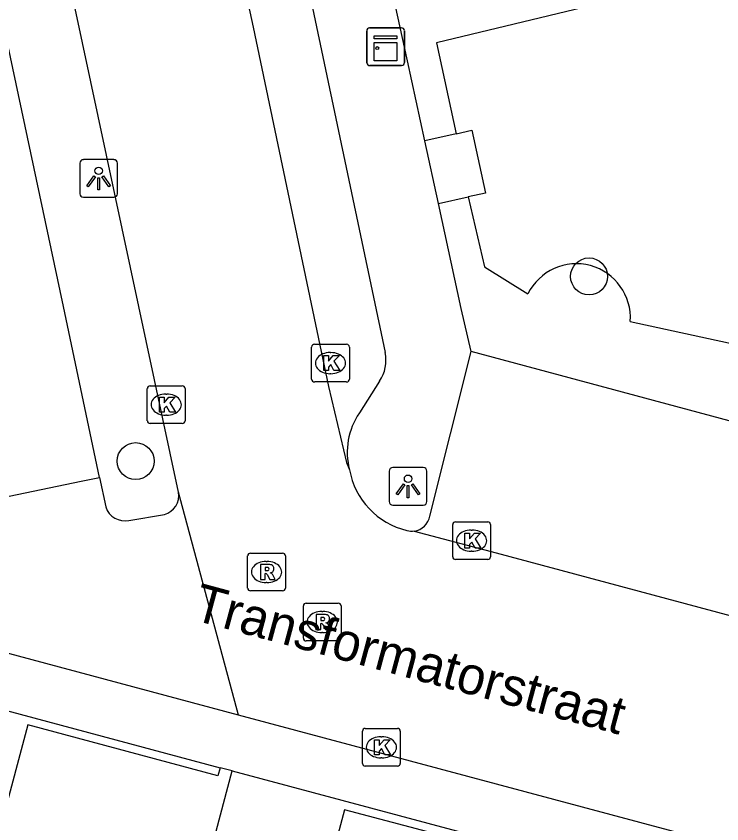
# Model space of a CAD drawing. Extents: x 162990 to 165007, y 383433 to 384336.
# Drawn here: x 163585.79 to 163604.49, y 383946.33 to 383967.74 of the extents above; entities that cross this region are included whole.
import ezdxf

# ---------------------------------------------------------------- set-up
doc = ezdxf.new("R2010")
doc.units = 0
for name, color, linetype in [('IMGEO_Boom', 7, 'Continuous'), ('IMGEO_Groenvoorziening', 7, 'Continuous'), ('IMGEO_Kast', 7, 'Continuous'), ('IMGEO_Kolk', 7, 'Continuous'), ('IMGEO_Lichtpunt', 7, 'Continuous'), ('IMGEO_Openbare_ruimte_label', 7, 'Continuous'), ('IMGEO_Pand', 7, 'Continuous'), ('IMGEO_Parkeervlak_open', 7, 'Continuous'), ('IMGEO_Rijbaan_lokaal_open', 7, 'Continuous'), ('IMGEO_Rioolput', 7, 'Continuous'), ('IMGEO_Voetpad_open', 7, 'Continuous')]:
    doc.layers.add(name, color=color, linetype=linetype)

msp = doc.modelspace()

# ---------------------------------------------------------------- linework, layer by layer
at = {"layer": 'IMGEO_Boom'}
for centre in [(163600.967, 383960.844), (163588.957, 383955.948)]:
    msp.add_circle(centre, 0.489, dxfattribs=at)
at = {"layer": 'IMGEO_Groenvoorziening'}
for points in [[(163636.067, 383950.448), (163639.916, 383949.332), (163641.287, 383950.771), (163634.327, 383958.335), (163621.397, 383972.93), (163596.93, 383967.033), (163597.446, 383964.625)], [(163597.446, 383964.625), (163597.864, 383964.718), (163598.223, 383963.048), (163597.764, 383962.949)], [(163597.446, 383964.625), (163596.618, 383964.44)], [(163596.978, 383962.778), (163597.764, 383962.949)], [(163597.764, 383962.949), (163598.199, 383961.094), (163599.35, 383960.383)], [(163602.059, 383959.651), (163604.861, 383959.041)]]:
    msp.add_lwpolyline(points, dxfattribs=at)
msp.add_arc((163600.632, 383959.749), 1.43, 356.062, 153.6963, dxfattribs=at)
at = {"layer": 'IMGEO_Kast'}
for p, q in [((163595.153, 383967.432), (163595.994, 383967.432)), ((163595.994, 383967.432), (163595.153, 383967.432)), ((163595.078, 383966.507), (163595.078, 383967.348)), ((163595.078, 383967.348), (163595.078, 383966.507)), ((163596.078, 383967.357), (163596.078, 383966.516)), ((163596.078, 383966.516), (163596.078, 383967.357)), ((163596.003, 383966.432), (163595.162, 383966.432)), ((163595.162, 383966.432), (163596.003, 383966.432))]:
    msp.add_line(p, q, dxfattribs=at)
for points in [[(163595.273, 383967.222), (163595.873, 383967.222), (163595.873, 383967.137), (163595.273, 383967.137), (163595.273, 383967.222)], [(163595.273, 383967.047), (163595.873, 383967.047), (163595.873, 383966.558), (163595.273, 383966.558), (163595.273, 383967.047)]]:
    msp.add_lwpolyline(points, dxfattribs=at)
msp.add_circle((163595.357, 383966.896), 0.0377, dxfattribs=at)
for centre, start, end in [((163595.156, 383967.354), 92.4484, 184.2845), ((163595.156, 383967.354), 92.4484, 184.2845), ((163596, 383967.354), 2.4484, 94.2845), ((163596, 383967.354), 2.4484, 94.2845), ((163595.156, 383966.51), 182.4484, 274.2845), ((163595.156, 383966.51), 182.4484, 274.2845), ((163596, 383966.51), 272.4484, 4.2845), ((163596, 383966.51), 272.4484, 4.2845)]:
    msp.add_arc(centre, 0.0779, start, end, dxfattribs=at)
at = {"layer": 'IMGEO_Kolk'}
for p, q in [((163593.618, 383958.119), (163593.618, 383958.971)), ((163593.693, 383959.045), (163594.545, 383959.045)), ((163594.619, 383958.971), (163594.619, 383958.119)), ((163594.106, 383958.825), (163594.131, 383958.825)), ((163594.129, 383958.265), (163594.104, 383958.265)), ((163594.545, 383958.045), (163593.693, 383958.045)), ((163589.266, 383957.018), (163589.266, 383957.87)), ((163589.341, 383957.944), (163590.193, 383957.944)), ((163590.267, 383957.87), (163590.267, 383957.018)), ((163589.754, 383957.724), (163589.779, 383957.724)), ((163589.777, 383957.164), (163589.752, 383957.164)), ((163590.193, 383956.944), (163589.341, 383956.944)), ((163597.356, 383953.413), (163597.356, 383954.265)), ((163597.431, 383954.339), (163598.283, 383954.339)), ((163598.357, 383954.265), (163598.357, 383953.413)), ((163597.844, 383954.119), (163597.869, 383954.119)), ((163597.867, 383953.559), (163597.842, 383953.559)), ((163598.283, 383953.339), (163597.431, 383953.339)), ((163594.965, 383947.936), (163594.965, 383948.788)), ((163595.04, 383948.862), (163595.892, 383948.862)), ((163595.966, 383948.788), (163595.966, 383947.936)), ((163595.453, 383948.642), (163595.478, 383948.642)), ((163595.476, 383948.082), (163595.451, 383948.082)), ((163595.892, 383947.862), (163595.04, 383947.862))]:
    msp.add_line(p, q, dxfattribs=at)
for points in [[(163593.618, 383958.119), (163593.618, 383958.971)], [(163593.693, 383959.045), (163594.545, 383959.045)], [(163594.619, 383958.971), (163594.619, 383958.119)], [(163593.939, 383958.745), (163594.062, 383958.745), (163594.062, 383958.594), (163594.192, 383958.745), (163594.356, 383958.745), (163594.21, 383958.594), (163594.363, 383958.345), (163594.211, 383958.345), (163594.126, 383958.509), (163594.062, 383958.442), (163594.062, 383958.345), (163593.939, 383958.345), (163593.939, 383958.745)], [(163594.545, 383958.045), (163593.693, 383958.045)], [(163589.266, 383957.018), (163589.266, 383957.87)], [(163589.341, 383957.944), (163590.193, 383957.944)], [(163590.267, 383957.87), (163590.267, 383957.018)], [(163589.587, 383957.644), (163589.71, 383957.644), (163589.71, 383957.493), (163589.84, 383957.644), (163590.004, 383957.644), (163589.858, 383957.493), (163590.011, 383957.244), (163589.859, 383957.244), (163589.774, 383957.408), (163589.71, 383957.341), (163589.71, 383957.244), (163589.587, 383957.244), (163589.587, 383957.644)], [(163590.193, 383956.944), (163589.341, 383956.944)], [(163597.356, 383953.413), (163597.356, 383954.265)], [(163597.431, 383954.339), (163598.283, 383954.339)], [(163598.357, 383954.265), (163598.357, 383953.413)], [(163597.677, 383954.039), (163597.8, 383954.039), (163597.8, 383953.888), (163597.93, 383954.039), (163598.094, 383954.039), (163597.948, 383953.888), (163598.101, 383953.639), (163597.949, 383953.639), (163597.864, 383953.803), (163597.8, 383953.736), (163597.8, 383953.639), (163597.677, 383953.639), (163597.677, 383954.039)], [(163598.283, 383953.339), (163597.431, 383953.339)], [(163594.965, 383947.936), (163594.965, 383948.788)], [(163595.04, 383948.862), (163595.892, 383948.862)], [(163595.966, 383948.788), (163595.966, 383947.936)], [(163595.286, 383948.562), (163595.409, 383948.562), (163595.409, 383948.411), (163595.539, 383948.562), (163595.703, 383948.562), (163595.557, 383948.411), (163595.71, 383948.162), (163595.558, 383948.162), (163595.473, 383948.326), (163595.409, 383948.259), (163595.409, 383948.162), (163595.286, 383948.162), (163595.286, 383948.562)], [(163595.892, 383947.862), (163595.04, 383947.862)]]:
    msp.add_lwpolyline(points, dxfattribs=at)
for centre, start, end in [((163593.695, 383958.969), 91.552, 178.448), ((163593.695, 383958.969), 91.552, 178.448), ((163594.543, 383958.969), 1.552, 88.448), ((163594.543, 383958.969), 1.552, 88.448), ((163593.695, 383958.121), 181.552, 268.448), ((163593.695, 383958.121), 181.552, 268.448), ((163594.543, 383958.121), 271.552, 358.448), ((163594.543, 383958.121), 271.552, 358.448), ((163589.343, 383957.868), 91.552, 178.448), ((163589.343, 383957.868), 91.552, 178.448), ((163590.191, 383957.868), 1.552, 88.448), ((163590.191, 383957.868), 1.552, 88.448), ((163589.343, 383957.02), 181.552, 268.448), ((163589.343, 383957.02), 181.552, 268.448), ((163590.191, 383957.02), 271.552, 358.448), ((163590.191, 383957.02), 271.552, 358.448), ((163597.433, 383954.263), 91.552, 178.448), ((163597.433, 383954.263), 91.552, 178.448), ((163598.281, 383954.263), 1.552, 88.448), ((163598.281, 383954.263), 1.552, 88.448), ((163597.433, 383953.415), 181.552, 268.448), ((163597.433, 383953.415), 181.552, 268.448), ((163598.281, 383953.415), 271.552, 358.448), ((163598.281, 383953.415), 271.552, 358.448), ((163595.042, 383948.786), 91.552, 178.448), ((163595.042, 383948.786), 91.552, 178.448), ((163595.89, 383948.786), 1.552, 88.448), ((163595.89, 383948.786), 1.552, 88.448), ((163595.042, 383947.938), 181.552, 268.448), ((163595.042, 383947.938), 181.552, 268.448), ((163595.89, 383947.938), 271.552, 358.448), ((163595.89, 383947.938), 271.552, 358.448)]:
    msp.add_arc(centre, 0.0765, start, end, dxfattribs=at)
for centre, major_axis, ratio, start_param, end_param in [((163594.105, 383958.545), (-0.387, 0.002), 0.722429, 4.712389, 7.853982), ((163594.13, 383958.545), (-0.39, 0.002), 0.717154, 1.570796, 4.712389), ((163589.753, 383957.444), (-0.387, 0.002), 0.722429, 4.712389, 7.853982), ((163589.778, 383957.444), (-0.39, 0.002), 0.717154, 1.570796, 4.712389), ((163597.843, 383953.839), (-0.387, 0.002), 0.722429, 4.712389, 7.853982), ((163597.868, 383953.839), (-0.39, 0.002), 0.717154, 1.570796, 4.712389), ((163595.452, 383948.362), (-0.387, 0.002), 0.722429, 4.712389, 7.853982), ((163595.477, 383948.362), (-0.39, 0.002), 0.717154, 1.570796, 4.712389)]:
    msp.add_ellipse(centre, major_axis=major_axis, ratio=ratio, start_param=start_param, end_param=end_param, dxfattribs=at)
at = {"layer": 'IMGEO_Lichtpunt'}
for p, q in [((163587.478, 383963.843), (163587.478, 383963.036)), ((163587.478, 383963.843), (163587.478, 383963.036)), ((163588.38, 383963.938), (163587.572, 383963.938)), ((163588.38, 383963.938), (163587.572, 383963.938)), ((163588.474, 383963.036), (163588.474, 383963.843)), ((163588.474, 383963.036), (163588.474, 383963.843)), ((163587.572, 383962.942), (163588.38, 383962.942)), ((163587.572, 383962.942), (163588.38, 383962.942)), ((163595.675, 383955.682), (163595.675, 383954.875)), ((163595.675, 383955.682), (163595.675, 383954.875)), ((163596.577, 383955.777), (163595.769, 383955.777)), ((163596.577, 383955.777), (163595.769, 383955.777)), ((163596.671, 383954.875), (163596.671, 383955.682)), ((163596.671, 383954.875), (163596.671, 383955.682)), ((163595.769, 383954.781), (163596.577, 383954.781)), ((163595.769, 383954.781), (163596.577, 383954.781))]:
    msp.add_line(p, q, dxfattribs=at)
for points in [[(163587.852, 383963.507), (163587.891, 383963.479), (163587.703, 383963.217), (163587.665, 383963.244), (163587.852, 383963.507)], [(163587.954, 383963.459), (163588.001, 383963.459), (163588.001, 383963.137), (163587.954, 383963.137), (163587.954, 383963.459)], [(163588.064, 383963.479), (163588.102, 383963.506), (163588.289, 383963.244), (163588.25, 383963.216), (163588.064, 383963.479)], [(163596.049, 383955.346), (163596.088, 383955.318), (163595.9, 383955.056), (163595.862, 383955.083), (163596.049, 383955.346)], [(163596.151, 383955.298), (163596.198, 383955.298), (163596.198, 383954.976), (163596.151, 383954.976), (163596.151, 383955.298)], [(163596.261, 383955.318), (163596.299, 383955.345), (163596.486, 383955.083), (163596.447, 383955.055), (163596.261, 383955.318)]]:
    msp.add_lwpolyline(points, dxfattribs=at)
for centre in [(163587.977, 383963.641), (163596.174, 383955.48)]:
    msp.add_circle(centre, 0.0994, dxfattribs=at)
for centre, start, end in [((163587.572, 383963.843), 90, 180), ((163587.572, 383963.843), 90, 180), ((163588.38, 383963.843), 0, 90), ((163588.38, 383963.843), 0, 90), ((163587.572, 383963.036), 180, 270), ((163587.572, 383963.036), 180, 270), ((163588.38, 383963.036), 270, 0), ((163588.38, 383963.036), 270, 360), ((163595.769, 383955.682), 90, 180), ((163595.769, 383955.682), 90, 180), ((163596.577, 383955.682), 0, 90), ((163596.577, 383955.682), 0, 90), ((163595.769, 383954.875), 180, 270), ((163595.769, 383954.875), 180, 270), ((163596.577, 383954.875), 270, 0), ((163596.577, 383954.875), 270, 360)]:
    msp.add_arc(centre, 0.0946, start, end, dxfattribs=at)
at = {"layer": 'IMGEO_Pand'}
for points in [[(163591.199, 383947.82), (163591.133, 383947.607), (163586.099, 383948.953), (163585.419, 383946.401)], [(163593.811, 383944.153), (163593.661, 383944.193), (163590.784, 383944.972), (163591.513, 383947.737)], [(163591.513, 383947.737), (163591.199, 383947.82)], [(163599.6, 383945.572), (163599.543, 383945.366), (163594.491, 383946.704), (163593.811, 383944.153)]]:
    msp.add_lwpolyline(points, dxfattribs=at)
at = {"layer": 'IMGEO_Parkeervlak_open'}
msp.add_lwpolyline([(163643.317, 383946.719), (163635.514, 383948.776), (163614.246, 383954.444), (163597.843, 383958.853)], dxfattribs=at)
at = {"layer": 'IMGEO_Rijbaan_lokaal_open'}
for points in [[(163586.603, 383993.258), (163586.661, 383992.819), (163586.73, 383992.527), (163590.906, 383972.826), (163592.074, 383967.448), (163594.067, 383957.923), (163594.543, 383955.908), (163594.623, 383955.718)], [(163590.09, 383955.124), (163587.549, 383967.036), (163583.125, 383987.664), (163582.284, 383991.686)], [(163580.196, 383967.118), (163582.886, 383954.452), (163587.514, 383955.414), (163587.999, 383955.515)], [(163587.999, 383955.515), (163588.163, 383954.733)], [(163591.682, 383949.215), (163590.09, 383955.124)], [(163588.78, 383954.375), (163589.718, 383954.536)], [(163591.682, 383949.215), (163577.576, 383952.996), (163572.767, 383954.309)], [(163596.338, 383954.095), (163598.503, 383953.515), (163613.036, 383949.618), (163631.635, 383944.624), (163644.707, 383941.132), (163645.699, 383940.867)], [(163650.042, 383933.629), (163616.922, 383942.467), (163602.315, 383946.365), (163591.682, 383949.215)]]:
    msp.add_lwpolyline(points, dxfattribs=at)
for centre, radius, start, end in [((163596.609, 383956.073), 2.018, 190.1335, 256.6059), ((163589.591, 383955.028), 0.508, 284.4524, 10.9084), ((163588.674, 383954.902), 0.538, 198.3582, 281.3949), ((163596.275, 383954.554), 0.463, 253.3753, 277.872)]:
    msp.add_arc(centre, radius, start, end, dxfattribs=at)
at = {"layer": 'IMGEO_Rioolput'}
for p, q in [((163591.999, 383953.508), (163592.851, 383953.508)), ((163591.924, 383952.582), (163591.924, 383953.434)), ((163592.412, 383953.288), (163592.437, 383953.288)), ((163592.925, 383953.434), (163592.925, 383952.582)), ((163592.435, 383952.728), (163592.41, 383952.728)), ((163592.851, 383952.508), (163591.999, 383952.508)), ((163593.399, 383951.256), (163593.399, 383952.108)), ((163593.474, 383952.182), (163594.326, 383952.182)), ((163594.4, 383952.108), (163594.4, 383951.256)), ((163593.887, 383951.962), (163593.912, 383951.962)), ((163593.91, 383951.402), (163593.885, 383951.402)), ((163594.326, 383951.182), (163593.474, 383951.182))]:
    msp.add_line(p, q, dxfattribs=at)
for points in [[(163591.999, 383953.508), (163592.851, 383953.508)], [(163591.924, 383952.582), (163591.924, 383953.434)], [(163592.925, 383953.434), (163592.925, 383952.582)], [(163592.513, 383953.206), (163592.261, 383953.208), (163592.261, 383952.808)], [(163592.439, 383953.127), (163592.385, 383953.127), (163592.385, 383953.046)], [(163592.261, 383952.808), (163592.385, 383952.808), (163592.385, 383952.97), (163592.396, 383952.97)], [(163592.385, 383953.046), (163592.437, 383953.046)], [(163592.443, 383952.941), (163592.514, 383952.808), (163592.654, 383952.808), (163592.589, 383952.934)], [(163592.851, 383952.508), (163591.999, 383952.508)], [(163593.399, 383951.256), (163593.399, 383952.108)], [(163593.474, 383952.182), (163594.326, 383952.182)], [(163594.4, 383952.108), (163594.4, 383951.256)], [(163593.988, 383951.88), (163593.736, 383951.882), (163593.736, 383951.482)], [(163593.914, 383951.801), (163593.86, 383951.801), (163593.86, 383951.72)], [(163593.736, 383951.482), (163593.86, 383951.482), (163593.86, 383951.644), (163593.871, 383951.644)], [(163593.86, 383951.72), (163593.912, 383951.72)], [(163593.918, 383951.615), (163593.989, 383951.482), (163594.129, 383951.482), (163594.064, 383951.608)], [(163594.326, 383951.182), (163593.474, 383951.182)]]:
    msp.add_lwpolyline(points, dxfattribs=at)
for centre, radius, start, end in [((163592.001, 383953.432), 0.0765, 91.552, 178.448), ((163592.001, 383953.432), 0.0765, 91.552, 178.448), ((163592.849, 383953.432), 0.0765, 1.552, 88.448), ((163592.849, 383953.432), 0.0765, 1.552, 88.448), ((163592.445, 383953.031), 0.0964, 77.0061, 93.1865), ((163592.459, 383953.088), 0.0378, 276.6634, 79.6772), ((163592.512, 383953.096), 0.109, 350.3612, 89.416), ((163592.51, 383953.096), 0.112, 277.5842, 350.9817), ((163592.395, 383952.917), 0.0533, 26.0293, 88.6989), ((163592.421, 383953.235), 0.19, 274.7715, 282.9687), ((163592.494, 383952.881), 0.108, 29.5134, 73.7905), ((163592.001, 383952.584), 0.0765, 181.552, 268.448), ((163592.001, 383952.584), 0.0765, 181.552, 268.448), ((163592.849, 383952.584), 0.0765, 271.552, 358.448), ((163592.849, 383952.584), 0.0765, 271.552, 358.448), ((163593.476, 383952.106), 0.0765, 91.552, 178.448), ((163593.476, 383952.106), 0.0765, 91.552, 178.448), ((163594.324, 383952.106), 0.0765, 1.552, 88.448), ((163594.324, 383952.106), 0.0765, 1.552, 88.448), ((163593.92, 383951.705), 0.0964, 77.0061, 93.1865), ((163593.934, 383951.762), 0.0378, 276.6634, 79.6772), ((163593.987, 383951.77), 0.109, 350.3612, 89.416), ((163593.87, 383951.591), 0.0533, 26.0293, 88.6989), ((163593.896, 383951.909), 0.19, 274.7715, 282.9687), ((163593.985, 383951.77), 0.112, 277.5842, 350.9817), ((163593.969, 383951.555), 0.108, 29.5134, 73.7905), ((163593.476, 383951.258), 0.0765, 181.552, 268.448), ((163593.476, 383951.258), 0.0765, 181.552, 268.448), ((163594.324, 383951.258), 0.0765, 271.552, 358.448), ((163594.324, 383951.258), 0.0765, 271.552, 358.448)]:
    msp.add_arc(centre, radius, start, end, dxfattribs=at)
for centre, major_axis, ratio, start_param, end_param in [((163592.411, 383953.008), (-0.387, 0.002), 0.722429, 4.712389, 7.853982), ((163592.436, 383953.008), (-0.39, 0.002), 0.717154, 1.570796, 4.712389), ((163593.886, 383951.682), (-0.387, 0.002), 0.722429, 4.712389, 7.853982), ((163593.911, 383951.682), (-0.39, 0.002), 0.717154, 1.570796, 4.712389)]:
    msp.add_ellipse(centre, major_axis=major_axis, ratio=ratio, start_param=start_param, end_param=end_param, dxfattribs=at)
at = {"layer": 'IMGEO_Voetpad_open'}
for points in [[(163588.784, 383991.063), (163591.271, 383979.268), (163593.64, 383967.963), (163595.566, 383958.824)], [(163587.999, 383955.515), (163587.048, 383960.048), (163585.307, 383968.197)], [(163596.618, 383964.44), (163596.159, 383966.556), (163595.835, 383968.052)], [(163596.978, 383962.778), (163596.618, 383964.44)], [(163597.843, 383958.853), (163597.581, 383959.99), (163596.978, 383962.778)], [(163596.748, 383954.489), (163597.843, 383958.853)], [(163595.418, 383958.065), (163594.884, 383957.224)], [(163583.125, 383949.978), (163591.199, 383947.82)], [(163591.513, 383947.737), (163599.6, 383945.572)]]:
    msp.add_lwpolyline(points, dxfattribs=at)
for centre, radius, start, end in [((163594.614, 383958.616), 0.974, 325.5894, 12.3429), ((163596.404, 383956.185), 1.842, 145.6505, 194.6853), ((163596.276, 383954.569), 0.478, 277.3912, 350.3286)]:
    msp.add_arc(centre, radius, start, end, dxfattribs=at)

# ---------------------------------------------------------------- texts
at = {"layer": 'IMGEO_Openbare_ruimte_label'}
msp.add_text('Transformatorstraat', height=1, rotation=344.9209, dxfattribs=at).set_placement((163590.427, 383951.751))

doc.saveas('drawing.dxf')
